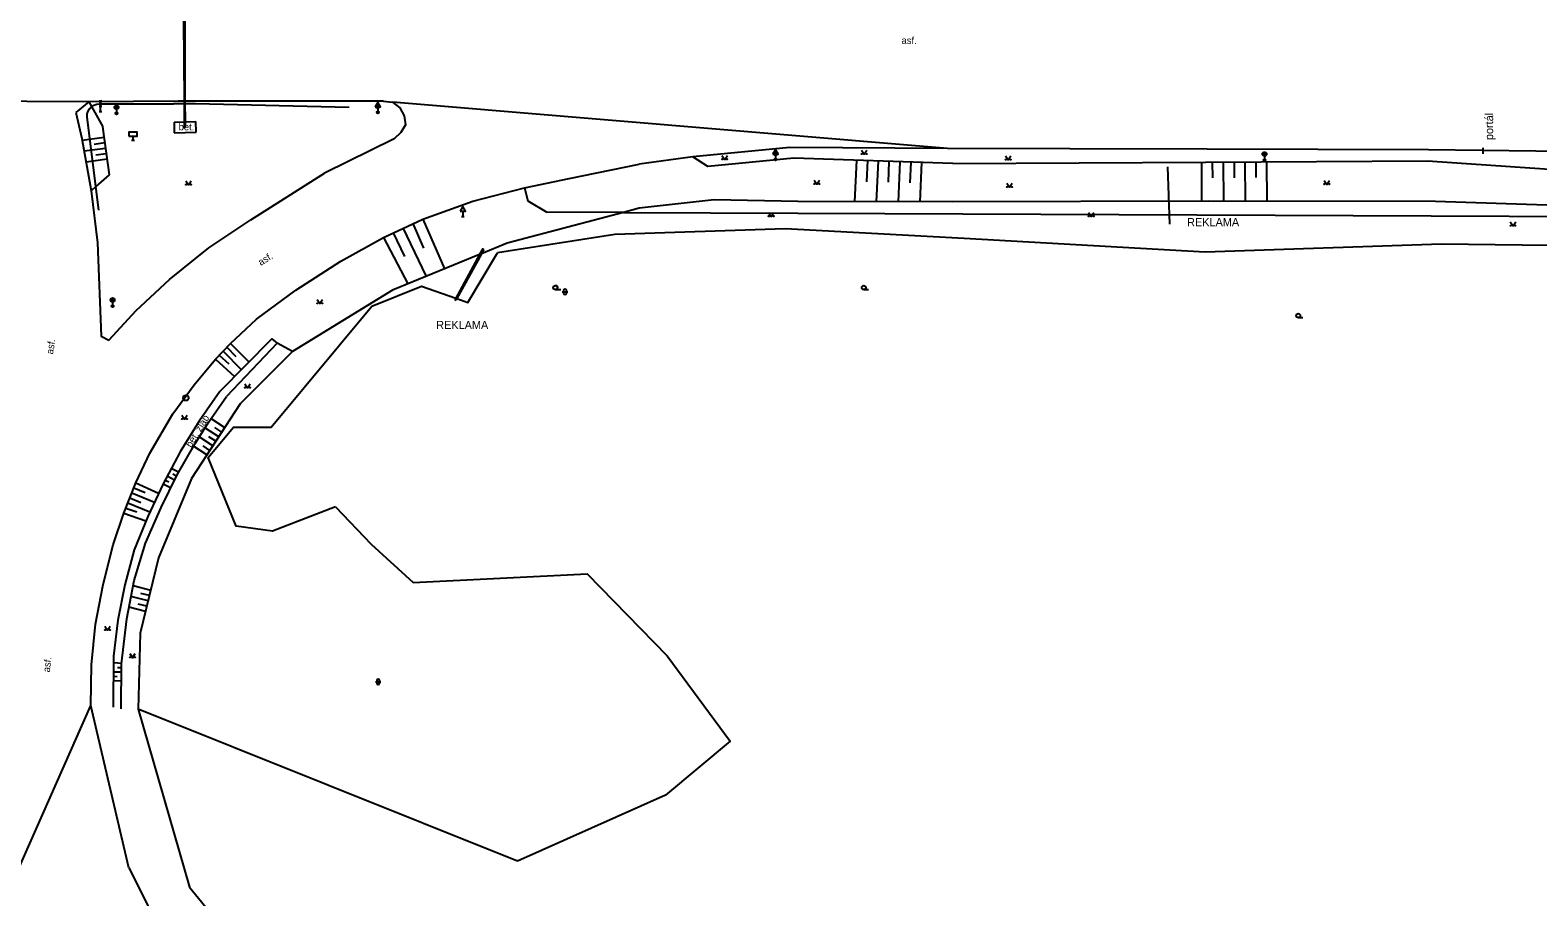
# Model space of a CAD drawing. Extents: x -602419 to -601554, y -1162937 to -1162362.
# Drawn here: x -602032.9 to -601894, y -1162798.5 to -1162718.7 of the extents above; entities that cross this region are included whole.
import ezdxf

# ---------------------------------------------------------------- set-up
doc = ezdxf.new("R2010")
doc.units = 0
doc.layers.add('Podklad', color=7, linetype='Continuous')

msp = doc.modelspace()

# ---------------------------------------------------------------- linework, layer by layer
at = {"layer": 'Podklad'}
for p, q in [((-602026.515, -1162725.23), (-602026.265, -1162725.23)), ((-602026.39, -1162726.23), (-602026.39, -1162725.23)), ((-602026.515, -1162725.48), (-602026.265, -1162725.48)), ((-602026.515, -1162725.73), (-602026.265, -1162725.73)), ((-602026.515, -1162726.23), (-602026.265, -1162726.23)), ((-602025.0525, -1162725.97), (-602024.7875, -1162725.705)), ((-602025.0525, -1162725.705), (-602024.7875, -1162725.97)), ((-602024.92, -1162726.025), (-602024.92, -1162726.4)), ((-602000.9925, -1162725.87), (-602000.7275, -1162725.605)), ((-602000.9925, -1162725.605), (-602000.7275, -1162725.87)), ((-602000.985, -1162726.3), (-602000.735, -1162726.3)), ((-602000.86, -1162725.791), (-602000.86, -1162726.3)), ((-602000.86, -1162725.925), (-602000.86, -1162726.3)), ((-602023.525, -1162728.87), (-602023.275, -1162728.87)), ((-602023.4, -1162728.495), (-602023.4, -1162728.87)), ((-601964.3725, -1162730.22), (-601964.1075, -1162729.955)), ((-601964.3725, -1162729.955), (-601964.1075, -1162730.22)), ((-601964.365, -1162730.65), (-601964.115, -1162730.65)), ((-601964.24, -1162730.141), (-601964.24, -1162730.65)), ((-601964.24, -1162730.275), (-601964.24, -1162730.65)), ((-601919.3425, -1162730.28), (-601919.0775, -1162730.015)), ((-601919.3425, -1162730.015), (-601919.0775, -1162730.28)), ((-601919.21, -1162730.335), (-601919.21, -1162730.71)), ((-601993.155, -1162735.9099), (-601992.905, -1162735.9099)), ((-601993.03, -1162735.4009), (-601993.03, -1162735.9099)), ((-601984.52, -1162742.6275), (-601984.02, -1162742.6275)), ((-601983.873, -1162742.828), (-601983.373, -1162742.828)), ((-601983.748, -1162742.703), (-601983.748, -1162742.953)), ((-601983.498, -1162742.703), (-601983.498, -1162742.953)), ((-601956.11, -1162742.6275), (-601955.6725, -1162742.6275)), ((-602025.4125, -1162743.72), (-602025.1475, -1162743.455)), ((-602025.4125, -1162743.455), (-602025.1475, -1162743.72)), ((-602025.28, -1162743.775), (-602025.28, -1162744.15)), ((-601916.11, -1162745.2075), (-601915.6725, -1162745.2075)), ((-602001.083, -1162778.748), (-602000.583, -1162778.748)), ((-602000.958, -1162778.623), (-602000.958, -1162778.873)), ((-602000.708, -1162778.623), (-602000.708, -1162778.873))]:
    msp.add_line(p, q, dxfattribs=at)
for points in [[(-602018.81, -1162710.28), (-602018.7, -1162725.26)], [(-602018.65, -1162710.27), (-602018.62, -1162725.26)], [(-602027.4699, -1162725.35), (-602044.59, -1162725.23)], [(-602027.4699, -1162725.35), (-602028.65, -1162726.31)], [(-602028.65, -1162726.31), (-602028.11, -1162728.71)], [(-602027.62, -1162726.7199), (-602027.61, -1162726.45), (-602027.54, -1162726.2), (-602027.4, -1162725.9699), (-602027.23, -1162725.78)], [(-602019.23, -1162725.26), (-602027.4699, -1162725.35)], [(-602027.4699, -1162725.35), (-602027.23, -1162725.78)], [(-602027.23, -1162725.78), (-602027.2199, -1162725.77), (-602027, -1162725.63), (-602026.74, -1162725.55), (-602026.42, -1162725.53)], [(-602027.23, -1162725.78), (-602026.34, -1162727.36)], [(-602026.42, -1162725.53), (-602019.6599, -1162725.51)], [(-602017.65, -1162725.51), (-602019.6599, -1162725.51)], [(-602018.7, -1162725.26), (-602019.23, -1162725.26)], [(-602018.62, -1162725.26), (-602018.7, -1162725.26)], [(-602018.7, -1162725.26), (-602018.68, -1162727.18)], [(-602000.33, -1162725.27), (-602010.64, -1162725.28), (-602018.62, -1162725.26)], [(-602018.62, -1162725.26), (-602018.61, -1162727.18)], [(-602003.48, -1162725.87), (-602017.65, -1162725.51)], [(-602000.33, -1162725.27), (-601999.5, -1162725.38), (-601998.83, -1162725.89), (-601998.42, -1162726.61), (-601998.32, -1162727.44), (-601998.73, -1162728.17), (-601999.36, -1162728.73)], [(-601948.39, -1162729.62), (-601999.5, -1162725.38)], [(-602026.81, -1162733.14), (-602027.62, -1162726.7199)], [(-602026.18, -1162727.84), (-602025.59, -1162732.06), (-602026.81, -1162733.14)], [(-602026.34, -1162727.36), (-602026.21, -1162727.59), (-602026.18, -1162727.84)], [(-602019.62, -1162727.21), (-602018.68, -1162727.18)], [(-602019.62, -1162727.21), (-602019.6, -1162728.2)], [(-602018.68, -1162727.18), (-602018.68, -1162727.72), (-602018.61, -1162727.68)], [(-602018.68, -1162727.18), (-602018.61, -1162727.18)], [(-602018.61, -1162727.18), (-602017.61, -1162727.1599)], [(-602018.61, -1162727.18), (-602018.61, -1162727.68)], [(-602017.58, -1162728.14), (-602017.61, -1162727.1599)], [(-602028.11, -1162728.71), (-602027.25, -1162733.53)], [(-602026.06, -1162728.63), (-602028.07, -1162728.9099)], [(-602025.99, -1162729.12), (-602026.98, -1162729.26)], [(-602019.6, -1162728.2), (-602017.58, -1162728.14)], [(-601999.36, -1162728.73), (-602005.76, -1162731.89)], [(-602025.93, -1162729.62), (-602027.9, -1162729.89)], [(-602025.79, -1162730.61), (-602027.7199, -1162730.88)], [(-602025.86, -1162730.11), (-602026.82, -1162730.25)], [(-601971.84, -1162730.4), (-601976.78, -1162731.09)], [(-601962.9099, -1162729.55), (-601971.84, -1162730.4)], [(-601962.55, -1162730.53), (-601970.48, -1162731.29), (-601971.84, -1162730.4)], [(-601969.17, -1162730.275), (-601968.92, -1162730.65), (-601968.67, -1162730.275)], [(-601937.13, -1162729.6599), (-601948.39, -1162729.62), (-601962.9099, -1162729.55)], [(-601947.91, -1162731.01), (-601962.55, -1162730.53)], [(-601956.78, -1162730.72), (-601956.96, -1162734.53)], [(-601956.33, -1162729.785), (-601956.08, -1162730.16), (-601955.83, -1162729.785)], [(-601955.78, -1162730.75), (-601955.87, -1162732.69)], [(-601954.79, -1162730.78), (-601954.96, -1162734.53)], [(-601947.91, -1162731.01), (-601924.66, -1162730.88), (-601904.2, -1162730.78), (-601884.43, -1162732.12), (-601864.39, -1162731.97), (-601846.88, -1162732.47), (-601837.05, -1162732.39)], [(-601943.06, -1162730.315), (-601942.81, -1162730.69), (-601942.56, -1162730.315)], [(-601884.36, -1162729.99), (-601904.12, -1162729.75), (-601924.49, -1162729.7), (-601937.13, -1162729.6599)], [(-601899.07, -1162730.11), (-601899.07, -1162729.56)], [(-602012.56, -1162736.2), (-602005.76, -1162731.89)], [(-601983.23, -1162732.39), (-601976.78, -1162731.09)], [(-601953.79, -1162730.82), (-601953.87, -1162732.74)], [(-601952.79, -1162730.85), (-601952.96, -1162734.54)], [(-601951.79, -1162730.88), (-601951.87, -1162732.78)], [(-601950.79, -1162730.91), (-601950.95, -1162734.55)], [(-601927.93, -1162736.59), (-601928.1, -1162731.31)], [(-601925.02, -1162730.88), (-601925, -1162734.49)], [(-601924.02, -1162730.88), (-601924.01, -1162732.32)], [(-601923.02, -1162730.87), (-601923, -1162734.49)], [(-601922.02, -1162730.87), (-601922.01, -1162732.32)], [(-601921.02, -1162730.86), (-601921, -1162734.49)], [(-601920.02, -1162730.86), (-601920.01, -1162732.31)], [(-601919.02, -1162730.85), (-601919, -1162734.5)], [(-602027.29, -1162780.92), (-602027.2199, -1162777.17), (-602026.86, -1162773.45), (-602026.15, -1162769.77), (-602025.23, -1162766.14), (-602024.24, -1162763.21), (-602023.13, -1162760.42), (-602021.86, -1162757.7), (-602019.74, -1162754.08), (-602017.78, -1162751.39), (-602015.81, -1162749.02), (-602014.42, -1162747.58), (-602012.04, -1162745.35), (-602008.4, -1162742.69), (-602004.26, -1162740.02), (-602000.34, -1162737.83), (-601996.7199, -1162736.13), (-601992.1, -1162734.48), (-601987.34, -1162733.25), (-601983.23, -1162732.39)], [(-602026.81, -1162733.14), (-602027.25, -1162733.53)], [(-602027.25, -1162733.53), (-602026.67, -1162738.31)], [(-602026.54, -1162735.31), (-602026.81, -1162733.14)], [(-602018.54, -1162732.605), (-602018.29, -1162732.98), (-602018.04, -1162732.605)], [(-601987.34, -1162733.25), (-601987.04, -1162734.4399), (-601985.3, -1162735.4999)], [(-601960.68, -1162732.545), (-601960.43, -1162732.92), (-601960.18, -1162732.545)], [(-601942.95, -1162732.825), (-601942.7, -1162733.2), (-601942.45, -1162732.825)], [(-601913.73, -1162732.565), (-601913.48, -1162732.94), (-601913.23, -1162732.565)], [(-601947.95, -1162734.55), (-601962.18, -1162734.51), (-601969.9, -1162734.37), (-601976.78, -1162735.14), (-601978.25, -1162735.53), (-601988.95, -1162738.36), (-601991.3, -1162739.33)], [(-601845.4, -1162735.53), (-601847.05, -1162735.36), (-601864.45, -1162735.74), (-601884.84, -1162735.12), (-601903.48, -1162734.51), (-601924.34, -1162734.49), (-601947.95, -1162734.55)], [(-602025.63, -1162747.28), (-602023.11, -1162744.56), (-602020.05, -1162741.69), (-602016.4099, -1162738.78), (-602012.56, -1162736.2)], [(-601996.7199, -1162736.13), (-601994.71, -1162740.7199)], [(-601978.25, -1162735.53), (-601985.3, -1162735.4999)], [(-601978.25, -1162735.53), (-601954.18, -1162735.627), (-601889.49, -1162735.89), (-601860.77, -1162736.15), (-601845.34, -1162736.39)], [(-601964.88, -1162735.515), (-601964.63, -1162735.89), (-601964.38, -1162735.515)], [(-601935.43, -1162735.515), (-601935.18, -1162735.89), (-601934.93, -1162735.515)], [(-601999.45, -1162737.39), (-601998.39, -1162739.59)], [(-601998.55, -1162736.95), (-601996.4, -1162741.4099)], [(-601997.64, -1162736.54), (-601996.64, -1162738.82)], [(-601836.71, -1162779), (-601836.71, -1162759.26), (-601847.88, -1162754.46), (-601844.85, -1162742.8), (-601848.33, -1162738.42), (-601864.53, -1162739.57), (-601885.6, -1162738.66), (-601902.92, -1162738.45), (-601924.69, -1162739.17), (-601946.88, -1162737.91), (-601963.34, -1162737.04), (-601979.03, -1162737.55), (-601989.84, -1162739.24)], [(-601896.58, -1162736.385), (-601896.33, -1162736.76), (-601896.08, -1162736.385)], [(-602026.67, -1162738.31), (-602026.33, -1162746.9099), (-602025.63, -1162747.28)], [(-602000.34, -1162737.83), (-601998.09, -1162742.1)], [(-601991.08, -1162738.93), (-601991.2, -1162738.88), (-601991.48, -1162739.4)], [(-601991.08, -1162738.93), (-601991.3, -1162739.33)], [(-601991.48, -1162739.4), (-601999.52, -1162742.69), (-602008.7, -1162748.32)], [(-601991.48, -1162739.4), (-601993.66, -1162743.42)], [(-601993.58, -1162743.45), (-601992.57, -1162743.81), (-601989.84, -1162739.24)], [(-601991.3, -1162739.33), (-601993.58, -1162743.45)], [(-601991.3, -1162739.33), (-601991.48, -1162739.4)], [(-602004.76, -1162762.63), (-602010.56, -1162764.88), (-602013.91, -1162764.41), (-602016.49, -1162758.1), (-602014.14, -1162755.3), (-602010.67, -1162755.29), (-602001.41, -1162744.15), (-601996.82, -1162742.3), (-601993.66, -1162743.42)], [(-602006.44, -1162743.545), (-602006.19, -1162743.92), (-602005.94, -1162743.545)], [(-601993.66, -1162743.42), (-601993.73, -1162743.56), (-601993.66, -1162743.6)], [(-601993.66, -1162743.42), (-601993.58, -1162743.45)], [(-601993.58, -1162743.45), (-601993.66, -1162743.6)], [(-602015.39, -1162752.02), (-602010.62, -1162747.15), (-602010.13, -1162747.56)], [(-602008.7, -1162748.32), (-602013.54, -1162753.15), (-602018, -1162760.01), (-602021.05, -1162767.34), (-602022.74, -1162774.27), (-602022.92, -1162781.25)], [(-602015.4699, -1162748.65), (-602014.58, -1162749.46)], [(-602015.13, -1162748.28), (-602013.42, -1162750)], [(-602010.13, -1162747.56), (-602014.78, -1162752.46)], [(-602014.77, -1162747.93), (-602013.92, -1162748.79)], [(-602014.42, -1162747.58), (-602012.7199, -1162749.28)], [(-602008.7, -1162748.32), (-602010.13, -1162747.56)], [(-602015.81, -1162749.02), (-602014.04, -1162750.64)], [(-602013.11, -1162751.295), (-602012.86, -1162751.67), (-602012.61, -1162751.295)], [(-602015.39, -1162752.02), (-602017.31, -1162754.74), (-602019.05, -1162757.58), (-602020.63, -1162760.5), (-602022.03, -1162763.52), (-602023.29, -1162766.6), (-602024.1599, -1162769.82), (-602024.8, -1162773.08), (-602025.2, -1162776.39), (-602025.23, -1162781.07)], [(-602024.48, -1162781.24), (-602024.45, -1162777.08), (-602023.98, -1162772.95), (-602023.28, -1162769.42), (-602022.26, -1162765.9699), (-602020.8, -1162762.68), (-602019.32, -1162759.69), (-602017.6599, -1162756.8), (-602016.43, -1162754.81), (-602014.78, -1162752.46)], [(-602018.9099, -1162754.195), (-602018.6599, -1162754.57), (-602018.4099, -1162754.195)], [(-602015.5, -1162756.17), (-602016.78, -1162755.35)], [(-602014.96, -1162755.33), (-602016.23, -1162754.51)], [(-602015.23, -1162755.75), (-602015.87, -1162755.34)], [(-602016.59, -1162757.85), (-602017.84, -1162757.04)], [(-602016.05, -1162757.01), (-602017.31, -1162756.19)], [(-602016.32, -1162757.43), (-602016.95, -1162757.02)], [(-602015.78, -1162756.59), (-602016.4099, -1162756.18)], [(-602019.57, -1162760.1599), (-602020.26, -1162759.8)], [(-602019.2, -1162759.45), (-602019.88, -1162759.09)], [(-602019.38, -1162759.8), (-602019.73, -1162759.62)], [(-602023.51, -1162761.34), (-602021.43, -1162762.19)], [(-602023.33, -1162760.88), (-602022.27, -1162761.31)], [(-602023.13, -1162760.42), (-602021.04, -1162761.37)], [(-602020.62, -1162760.52), (-602019.94, -1162760.86)], [(-602020.44, -1162760.1599), (-602020.1, -1162760.33)], [(-602024.07, -1162762.74), (-602023.04, -1162763.1)], [(-602023.89, -1162762.27), (-602021.84, -1162763.1)], [(-602023.7, -1162761.81), (-602022.67, -1162762.2199)], [(-602004.76, -1162762.63), (-602001.46, -1162766.08), (-601997.61, -1162769.61), (-601981.57, -1162768.81), (-601974.2, -1162776.35), (-601968.42, -1162784.2), (-601974.36, -1162789.17), (-601987.99, -1162795.27)], [(-602024.24, -1162763.21), (-602022.21, -1162763.93)], [(-602022.01, -1162771.29), (-602023.6, -1162770.9)], [(-602021.77, -1162770.32), (-602023.39, -1162769.92)], [(-602021.89, -1162770.8), (-602022.69, -1162770.61)], [(-602022.25, -1162772.26), (-602023.79, -1162771.88)], [(-602022.13, -1162771.77), (-602022.9099, -1162771.58)], [(-602026, -1162773.615), (-602025.75, -1162773.99), (-602025.5, -1162773.615)], [(-602023.69, -1162776.145), (-602023.44, -1162776.52), (-602023.19, -1162776.145)], [(-602024.45, -1162777.87), (-602025.24, -1162777.85)], [(-602024.4099, -1162777.07), (-602025.2, -1162777.01)], [(-602024.44, -1162777.4699), (-602024.83, -1162777.46)], [(-602025.25, -1162778.63), (-602024.49, -1162778.65)], [(-602025.24, -1162778.23), (-602024.86, -1162778.24)], [(-602031.7134, -1162809.8201), (-602031.9571, -1162809.9481), (-602033.37, -1162810.6899), (-602035.49, -1162799.45), (-602027.29, -1162780.92)], [(-602023.79, -1162795.88), (-602027.29, -1162780.92)], [(-602022.92, -1162781.25), (-602018.21, -1162797.64)], [(-601987.99, -1162795.27), (-602022.92, -1162781.25)], [(-602023.79, -1162795.88), (-602021.61, -1162800.19), (-602017.85, -1162806.2), (-602014.09, -1162811.1), (-602008.63, -1162816.9699), (-602002.58, -1162822.23), (-601995.99, -1162826.79), (-601988.96, -1162830.65), (-601981.59, -1162833.79), (-601973.17, -1162836.26), (-601963.42, -1162838.33), (-601961, -1162838.57)], [(-602018.21, -1162797.64), (-602007.36, -1162810.92)]]:
    msp.add_lwpolyline(points, dxfattribs=at)
for points in [[(-602001.11, -1162725.791), (-602000.61, -1162725.791), (-602000.86, -1162725.358)], [(-602023.775, -1162728.495), (-602023.025, -1162728.495), (-602023.025, -1162728.12), (-602023.775, -1162728.12)], [(-601964.49, -1162730.141), (-601963.99, -1162730.141), (-601964.24, -1162729.708)], [(-601993.28, -1162735.4009), (-601992.78, -1162735.4009), (-601993.03, -1162734.9679)]]:
    msp.add_lwpolyline(points, close=True, dxfattribs=at)
for centre, radius in [((-602024.92, -1162725.8375), 0.1875), ((-602024.92, -1162726.4), 0.1), ((-602024.92, -1162726.4), 0.0723), ((-602024.92, -1162726.4), 0.0438), ((-602000.86, -1162725.7375), 0.1875), ((-602000.86, -1162726.3), 0.1), ((-602000.86, -1162726.3), 0.0723), ((-602000.86, -1162726.3), 0.0438), ((-601969.1451, -1162730.6249), 0.025), ((-601968.6954, -1162730.6249), 0.025), ((-601964.24, -1162730.0875), 0.1875), ((-601964.24, -1162730.65), 0.1), ((-601964.24, -1162730.65), 0.0723), ((-601964.24, -1162730.65), 0.0438), ((-601956.3051, -1162730.1349), 0.025), ((-601955.8554, -1162730.1349), 0.025), ((-601943.0351, -1162730.6649), 0.025), ((-601942.5854, -1162730.6649), 0.025), ((-601919.21, -1162730.1475), 0.1875), ((-601919.21, -1162730.71), 0.1), ((-601919.21, -1162730.71), 0.0723), ((-601919.21, -1162730.71), 0.0438), ((-602018.5151, -1162732.9549), 0.025), ((-602018.0654, -1162732.9549), 0.025), ((-601960.6551, -1162732.8949), 0.025), ((-601960.2054, -1162732.8949), 0.025), ((-601942.9251, -1162733.1749), 0.025), ((-601942.4754, -1162733.1749), 0.025), ((-601913.7051, -1162732.9149), 0.025), ((-601913.2554, -1162732.9149), 0.025), ((-601964.8551, -1162735.8649), 0.025), ((-601964.4054, -1162735.8649), 0.025), ((-601935.4051, -1162735.8649), 0.025), ((-601934.9554, -1162735.8649), 0.025), ((-601896.5551, -1162736.7349), 0.025), ((-601896.1054, -1162736.7349), 0.025), ((-601984.52, -1162742.4398), 0.1875), ((-601956.11, -1162742.44), 0.1875), ((-602025.28, -1162743.5875), 0.1875), ((-602025.28, -1162744.15), 0.1), ((-602025.28, -1162744.15), 0.0723), ((-602025.28, -1162744.15), 0.0438), ((-602006.4151, -1162743.8949), 0.025), ((-602005.9654, -1162743.8949), 0.025), ((-601916.11, -1162745.0199), 0.1875), ((-602013.0851, -1162751.6449), 0.025), ((-602012.6354, -1162751.6449), 0.025), ((-602018.53, -1162752.6), 0.25), ((-602018.885, -1162754.5449), 0.025), ((-602018.4353, -1162754.5449), 0.025), ((-602025.9751, -1162773.9649), 0.025), ((-602025.5254, -1162773.9649), 0.025), ((-602023.6651, -1162776.4949), 0.025), ((-602023.2154, -1162776.4949), 0.025)]:
    msp.add_circle(centre, radius, dxfattribs=at)
for centre, radius, start, end in [((-601984.4575, -1162742.4398), 0.1875, 260.405931, 99.594069), ((-601983.6229, -1162742.7031), 0.125, 0, 180), ((-601983.6229, -1162742.9531), 0.125, 180, 0), ((-602000.8328, -1162778.6232), 0.125, 0, 180), ((-602000.8328, -1162778.8732), 0.125, 180, 0)]:
    msp.add_arc(centre, radius, start, end, dxfattribs=at)

# ---------------------------------------------------------------- texts
for s, height, rotation, p in [('asf.', 0.65, 359.309808, (-601952.64, -1162720)), ('portál', 0.75, 90, (-601898.16, -1162728.86)), ('asf.', 0.65, 32, (-602011.63, -1162740.45)), ('asf.', 0.65, 81.5, (-602030.76, -1162748.61)), ('bet. žlab', 0.65, 58.850317, (-602018.04, -1162757.22)), ('asf.', 0.65, 83.31, (-602031.06, -1162777.89))]:
    msp.add_text(s, height=height, rotation=rotation, dxfattribs=at).set_placement(p)
for s, height, p in [('bet.', 0.65, (-602019.2, -1162727.96)), ('REKLAMA', 0.75, (-601926.34, -1162736.79)), ('REKLAMA', 0.75, (-601995.48, -1162746.26))]:
    msp.add_text(s, height=height, dxfattribs=at).set_placement(p)

doc.saveas('drawing.dxf')
